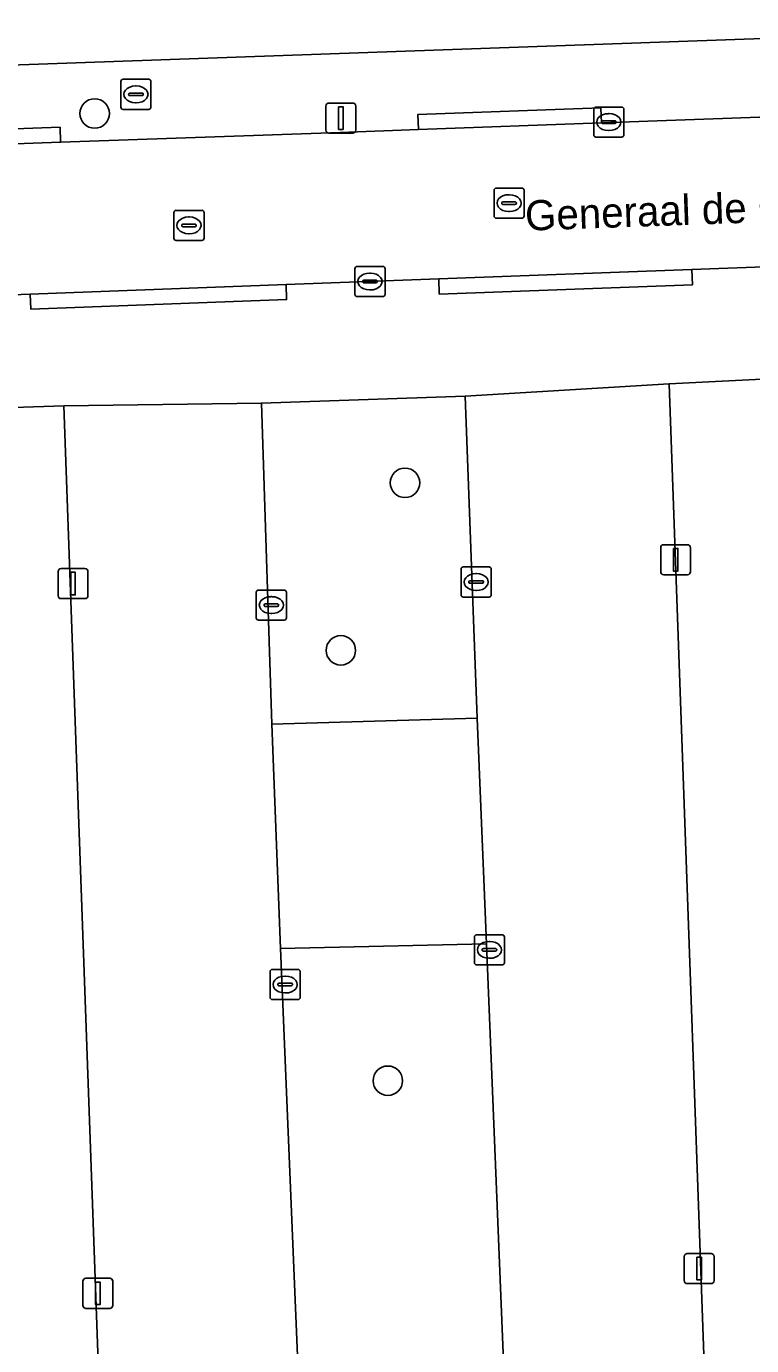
# Model space of a CAD drawing. Extents: x 161084 to 161928, y 385354 to 386522.
# Drawn here: x 161692.9 to 161716.98, y 386373.23 to 386417.03 of the extents above; entities that cross this region are included whole.
import ezdxf

# ---------------------------------------------------------------- set-up
doc = ezdxf.new("R2010")
doc.units = 0
for name, color, linetype in [('IMGEO_Boom', 7, 'Continuous'), ('IMGEO_Brandkraan', 7, 'Continuous'), ('IMGEO_Erf', 7, 'Continuous'), ('IMGEO_Groenvoorziening', 7, 'Continuous'), ('IMGEO_Kolk', 7, 'Continuous'), ('IMGEO_Lichtmast', 7, 'Continuous'), ('IMGEO_Openbare_ruimte_label', 7, 'Continuous'), ('IMGEO_Parkeervlak_open', 7, 'Continuous'), ('IMGEO_Rijbaan_lokaal_open', 7, 'Continuous'), ('IMGEO_Rioolput', 7, 'Continuous'), ('IMGEO_Voetpad_open', 7, 'Continuous')]:
    doc.layers.add(name, color=color, linetype=linetype)

msp = doc.modelspace()

# ---------------------------------------------------------------- linework, layer by layer
at = {"layer": 'IMGEO_Boom'}
for centre in [(161695.166, 386414.137), (161705.468, 386401.875), (161703.341, 386396.312), (161704.901, 386382.023)]:
    msp.add_circle(centre, 0.489, dxfattribs=at)
at = {"layer": 'IMGEO_Brandkraan'}
for p, q in [((161696.11, 386415.272), (161696.962, 386415.272)), ((161696.035, 386414.346), (161696.035, 386415.198)), ((161696.523, 386415.052), (161696.548, 386415.052)), ((161697.036, 386415.198), (161697.036, 386414.346)), ((161696.294, 386414.766), (161696.294, 386414.778)), ((161696.732, 386414.729), (161696.334, 386414.729)), ((161696.337, 386414.815), (161696.735, 386414.815)), ((161696.546, 386414.492), (161696.521, 386414.492)), ((161696.778, 386414.778), (161696.778, 386414.766)), ((161696.962, 386414.272), (161696.11, 386414.272))]:
    msp.add_line(p, q, dxfattribs=at)
for points in [[(161696.11, 386415.272), (161696.962, 386415.272)], [(161696.035, 386414.346), (161696.035, 386415.198)], [(161697.036, 386415.198), (161697.036, 386414.346)], [(161696.962, 386414.272), (161696.11, 386414.272)]]:
    msp.add_lwpolyline(points, dxfattribs=at)
for centre, radius, start, end in [((161696.112, 386415.196), 0.0765, 91.552, 178.448), ((161696.112, 386415.196), 0.0765, 91.552, 178.448), ((161696.96, 386415.196), 0.0765, 1.552, 88.448), ((161696.96, 386415.196), 0.0765, 1.552, 88.448), ((161696.334, 386414.775), 0.0403, 85.8775, 175.7526), ((161696.331, 386414.765), 0.0366, 178.938, 274.7102), ((161696.735, 386414.772), 0.043, 264.8664, 352.4533), ((161696.739, 386414.777), 0.0386, 1.7309, 96.639), ((161696.112, 386414.348), 0.0765, 181.552, 268.448), ((161696.112, 386414.348), 0.0765, 181.552, 268.448), ((161696.96, 386414.348), 0.0765, 271.552, 358.448), ((161696.96, 386414.348), 0.0765, 271.552, 358.448)]:
    msp.add_arc(centre, radius, start, end, dxfattribs=at)
for centre, major_axis, ratio, start_param, end_param in [((161696.522, 386414.772), (-0.387, 0.002), 0.722429, 4.712389, 7.853982), ((161696.547, 386414.772), (-0.39, 0.002), 0.717154, 1.570796, 4.712389)]:
    msp.add_ellipse(centre, major_axis=major_axis, ratio=ratio, start_param=start_param, end_param=end_param, dxfattribs=at)
at = {"layer": 'IMGEO_Erf'}
for points in [[(161642.807, 386444.027), (161643.913, 386414.021), (161736.105, 386417.289)], [(161718.426, 386405.368), (161714.246, 386405.162), (161716.544, 386340.672), (161716.693, 386336.491), (161731.511, 386336.987)], [(161696.458, 386340.02), (161694.138, 386404.428), (161692.468, 386404.371), (161674.625, 386403.756), (161669.872, 386403.593), (161670.374, 386383.84), (161671.064, 386364.776)]]:
    msp.add_lwpolyline(points, dxfattribs=at)
at = {"layer": 'IMGEO_Groenvoorziening'}
for points in [[(161707.464, 386404.75), (161700.702, 386404.522), (161701.05, 386393.863), (161707.871, 386394.066)], [(161708.175, 386386.566), (161701.338, 386386.414), (161702.094, 386368.384), (161708.908, 386368.631)]]:
    msp.add_lwpolyline(points, close=True, dxfattribs=at)
at = {"layer": 'IMGEO_Kolk'}
for p, q in [((161711.736, 386413.425), (161711.736, 386414.277)), ((161711.811, 386414.351), (161712.663, 386414.351)), ((161712.224, 386414.131), (161712.249, 386414.131)), ((161712.737, 386414.277), (161712.737, 386413.425)), ((161711.995, 386413.845), (161711.995, 386413.857)), ((161712.433, 386413.808), (161712.035, 386413.808)), ((161712.038, 386413.894), (161712.436, 386413.894)), ((161712.247, 386413.571), (161712.222, 386413.571)), ((161712.479, 386413.857), (161712.479, 386413.845)), ((161712.663, 386413.351), (161711.811, 386413.351)), ((161703.806, 386408.131), (161703.806, 386408.983)), ((161703.881, 386409.057), (161704.733, 386409.057)), ((161704.294, 386408.837), (161704.319, 386408.837)), ((161704.807, 386408.983), (161704.807, 386408.131)), ((161704.065, 386408.551), (161704.065, 386408.563)), ((161704.503, 386408.514), (161704.105, 386408.514)), ((161704.108, 386408.6), (161704.506, 386408.6)), ((161704.317, 386408.277), (161704.292, 386408.277)), ((161704.549, 386408.563), (161704.549, 386408.551)), ((161704.733, 386408.057), (161703.881, 386408.057)), ((161707.407, 386399.081), (161708.259, 386399.081)), ((161707.332, 386398.155), (161707.332, 386399.007)), ((161707.634, 386398.624), (161708.032, 386398.624)), ((161707.82, 386398.861), (161707.845, 386398.861)), ((161708.333, 386399.007), (161708.333, 386398.155)), ((161700.532, 386397.389), (161700.532, 386398.241)), ((161700.607, 386398.315), (161701.459, 386398.315)), ((161701.533, 386398.241), (161701.533, 386397.389)), ((161707.591, 386398.575), (161707.591, 386398.587)), ((161708.029, 386398.538), (161707.631, 386398.538)), ((161707.843, 386398.301), (161707.818, 386398.301)), ((161708.075, 386398.587), (161708.075, 386398.575)), ((161700.791, 386397.809), (161700.791, 386397.821)), ((161701.229, 386397.772), (161700.831, 386397.772)), ((161700.834, 386397.858), (161701.232, 386397.858)), ((161701.02, 386398.095), (161701.045, 386398.095)), ((161701.275, 386397.821), (161701.275, 386397.809)), ((161708.259, 386398.081), (161707.407, 386398.081)), ((161701.459, 386397.315), (161700.607, 386397.315)), ((161701.043, 386397.535), (161701.018, 386397.535)), ((161707.772, 386385.942), (161707.772, 386386.794)), ((161707.847, 386386.868), (161708.699, 386386.868)), ((161708.773, 386386.794), (161708.773, 386385.942)), ((161708.031, 386386.362), (161708.031, 386386.374)), ((161708.074, 386386.411), (161708.472, 386386.411)), ((161708.26, 386386.648), (161708.285, 386386.648)), ((161708.515, 386386.374), (161708.515, 386386.362)), ((161708.469, 386386.325), (161708.071, 386386.325)), ((161708.283, 386386.088), (161708.258, 386386.088)), ((161700.991, 386384.791), (161700.991, 386385.643)), ((161701.066, 386385.717), (161701.918, 386385.717)), ((161701.479, 386385.497), (161701.504, 386385.497)), ((161701.992, 386385.643), (161701.992, 386384.791)), ((161708.699, 386385.868), (161707.847, 386385.868)), ((161701.25, 386385.211), (161701.25, 386385.223)), ((161701.688, 386385.174), (161701.29, 386385.174)), ((161701.293, 386385.26), (161701.691, 386385.26)), ((161701.734, 386385.223), (161701.734, 386385.211)), ((161701.918, 386384.717), (161701.066, 386384.717)), ((161701.502, 386384.937), (161701.477, 386384.937))]:
    msp.add_line(p, q, dxfattribs=at)
for points in [[(161711.736, 386413.425), (161711.736, 386414.277)], [(161711.811, 386414.351), (161712.663, 386414.351)], [(161712.737, 386414.277), (161712.737, 386413.425)], [(161712.663, 386413.351), (161711.811, 386413.351)], [(161703.806, 386408.131), (161703.806, 386408.983)], [(161703.881, 386409.057), (161704.733, 386409.057)], [(161704.807, 386408.983), (161704.807, 386408.131)], [(161704.733, 386408.057), (161703.881, 386408.057)], [(161707.407, 386399.081), (161708.259, 386399.081)], [(161707.332, 386398.155), (161707.332, 386399.007)], [(161708.333, 386399.007), (161708.333, 386398.155)], [(161700.532, 386397.389), (161700.532, 386398.241)], [(161700.607, 386398.315), (161701.459, 386398.315)], [(161701.533, 386398.241), (161701.533, 386397.389)], [(161708.259, 386398.081), (161707.407, 386398.081)], [(161701.459, 386397.315), (161700.607, 386397.315)], [(161707.772, 386385.942), (161707.772, 386386.794)], [(161707.847, 386386.868), (161708.699, 386386.868)], [(161708.773, 386386.794), (161708.773, 386385.942)], [(161700.991, 386384.791), (161700.991, 386385.643)], [(161701.066, 386385.717), (161701.918, 386385.717)], [(161701.992, 386385.643), (161701.992, 386384.791)], [(161708.699, 386385.868), (161707.847, 386385.868)], [(161701.918, 386384.717), (161701.066, 386384.717)]]:
    msp.add_lwpolyline(points, dxfattribs=at)
for centre, radius, start, end in [((161711.813, 386414.275), 0.0765, 91.552, 178.448), ((161711.813, 386414.275), 0.0765, 91.552, 178.448), ((161712.661, 386414.275), 0.0765, 1.552, 88.448), ((161712.661, 386414.275), 0.0765, 1.552, 88.448), ((161712.035, 386413.854), 0.0403, 85.8775, 175.7526), ((161712.032, 386413.844), 0.0366, 178.938, 274.7102), ((161712.436, 386413.851), 0.043, 264.8664, 352.4533), ((161712.44, 386413.856), 0.0386, 1.7309, 96.639), ((161711.813, 386413.427), 0.0765, 181.552, 268.448), ((161711.813, 386413.427), 0.0765, 181.552, 268.448), ((161712.661, 386413.427), 0.0765, 271.552, 358.448), ((161712.661, 386413.427), 0.0765, 271.552, 358.448), ((161703.883, 386408.981), 0.0765, 91.552, 178.448), ((161703.883, 386408.981), 0.0765, 91.552, 178.448), ((161704.731, 386408.981), 0.0765, 1.552, 88.448), ((161704.731, 386408.981), 0.0765, 1.552, 88.448), ((161704.105, 386408.56), 0.0403, 85.8775, 175.7526), ((161704.102, 386408.55), 0.0366, 178.938, 274.7102), ((161704.506, 386408.557), 0.043, 264.8664, 352.4533), ((161704.51, 386408.562), 0.0386, 1.7309, 96.639), ((161703.883, 386408.133), 0.0765, 181.552, 268.448), ((161703.883, 386408.133), 0.0765, 181.552, 268.448), ((161704.731, 386408.133), 0.0765, 271.552, 358.448), ((161704.731, 386408.133), 0.0765, 271.552, 358.448), ((161707.409, 386399.005), 0.0765, 91.552, 178.448), ((161707.409, 386399.005), 0.0765, 91.552, 178.448), ((161708.257, 386399.005), 0.0765, 1.552, 88.448), ((161708.257, 386399.005), 0.0765, 1.552, 88.448), ((161707.631, 386398.584), 0.0403, 85.8775, 175.7526), ((161708.036, 386398.586), 0.0386, 1.7309, 96.639), ((161700.609, 386398.239), 0.0765, 91.552, 178.448), ((161700.609, 386398.239), 0.0765, 91.552, 178.448), ((161701.457, 386398.239), 0.0765, 1.552, 88.448), ((161701.457, 386398.239), 0.0765, 1.552, 88.448), ((161707.628, 386398.574), 0.0366, 178.938, 274.7102), ((161708.032, 386398.581), 0.043, 264.8664, 352.4533), ((161700.831, 386397.818), 0.0403, 85.8775, 175.7526), ((161700.828, 386397.808), 0.0366, 178.938, 274.7102), ((161701.232, 386397.815), 0.043, 264.8664, 352.4533), ((161701.236, 386397.82), 0.0386, 1.7309, 96.639), ((161707.409, 386398.157), 0.0765, 181.552, 268.448), ((161707.409, 386398.157), 0.0765, 181.552, 268.448), ((161708.257, 386398.157), 0.0765, 271.552, 358.448), ((161708.257, 386398.157), 0.0765, 271.552, 358.448), ((161700.609, 386397.391), 0.0765, 181.552, 268.448), ((161700.609, 386397.391), 0.0765, 181.552, 268.448), ((161701.457, 386397.391), 0.0765, 271.552, 358.448), ((161701.457, 386397.391), 0.0765, 271.552, 358.448), ((161707.849, 386386.792), 0.0765, 91.552, 178.448), ((161707.849, 386386.792), 0.0765, 91.552, 178.448), ((161708.697, 386386.792), 0.0765, 1.552, 88.448), ((161708.697, 386386.792), 0.0765, 1.552, 88.448), ((161708.071, 386386.371), 0.0403, 85.8775, 175.7526), ((161708.068, 386386.361), 0.0366, 178.938, 274.7102), ((161708.472, 386386.368), 0.043, 264.8664, 352.4533), ((161708.476, 386386.373), 0.0386, 1.7309, 96.639), ((161707.849, 386385.944), 0.0765, 181.552, 268.448), ((161707.849, 386385.944), 0.0765, 181.552, 268.448), ((161708.697, 386385.944), 0.0765, 271.552, 358.448), ((161708.697, 386385.944), 0.0765, 271.552, 358.448), ((161701.068, 386385.641), 0.0765, 91.552, 178.448), ((161701.068, 386385.641), 0.0765, 91.552, 178.448), ((161701.916, 386385.641), 0.0765, 1.552, 88.448), ((161701.916, 386385.641), 0.0765, 1.552, 88.448), ((161701.29, 386385.22), 0.0403, 85.8775, 175.7526), ((161701.287, 386385.21), 0.0366, 178.938, 274.7102), ((161701.691, 386385.217), 0.043, 264.8664, 352.4533), ((161701.695, 386385.222), 0.0386, 1.7309, 96.639), ((161701.068, 386384.793), 0.0765, 181.552, 268.448), ((161701.068, 386384.793), 0.0765, 181.552, 268.448), ((161701.916, 386384.793), 0.0765, 271.552, 358.448), ((161701.916, 386384.793), 0.0765, 271.552, 358.448)]:
    msp.add_arc(centre, radius, start, end, dxfattribs=at)
for centre, major_axis, ratio, start_param, end_param in [((161712.223, 386413.851), (-0.387, 0.002), 0.722429, 4.712389, 7.853982), ((161712.248, 386413.851), (-0.39, 0.002), 0.717154, 1.570796, 4.712389), ((161704.293, 386408.557), (-0.387, 0.002), 0.722429, 4.712389, 7.853982), ((161704.318, 386408.557), (-0.39, 0.002), 0.717154, 1.570796, 4.712389), ((161707.819, 386398.581), (-0.387, 0.002), 0.722429, 4.712389, 7.853982), ((161707.844, 386398.581), (-0.39, 0.002), 0.717154, 1.570796, 4.712389), ((161701.019, 386397.815), (-0.387, 0.002), 0.722429, 4.712389, 7.853982), ((161701.044, 386397.815), (-0.39, 0.002), 0.717154, 1.570796, 4.712389), ((161708.259, 386386.368), (-0.387, 0.002), 0.722429, 4.712389, 7.853982), ((161708.284, 386386.368), (-0.39, 0.002), 0.717154, 1.570796, 4.712389), ((161701.478, 386385.217), (-0.387, 0.002), 0.722429, 4.712389, 7.853982), ((161701.503, 386385.217), (-0.39, 0.002), 0.717154, 1.570796, 4.712389)]:
    msp.add_ellipse(centre, major_axis=major_axis, ratio=ratio, start_param=start_param, end_param=end_param, dxfattribs=at)
at = {"layer": 'IMGEO_Lichtmast'}
for p, q in [((161702.843, 386413.583), (161702.843, 386414.383)), ((161702.843, 386414.383), (161702.843, 386413.583)), ((161702.943, 386414.483), (161703.733, 386414.483)), ((161703.733, 386414.483), (161702.943, 386414.483)), ((161703.833, 386414.383), (161703.833, 386413.583)), ((161703.833, 386413.583), (161703.833, 386414.383)), ((161703.733, 386413.483), (161702.943, 386413.483)), ((161702.943, 386413.483), (161703.733, 386413.483)), ((161713.96, 386398.92), (161713.96, 386399.72)), ((161713.96, 386399.72), (161713.96, 386398.92)), ((161714.06, 386399.82), (161714.85, 386399.82)), ((161714.85, 386399.82), (161714.06, 386399.82)), ((161714.95, 386399.72), (161714.95, 386398.92)), ((161714.95, 386398.92), (161714.95, 386399.72)), ((161693.952, 386398.129), (161693.952, 386398.929)), ((161693.952, 386398.929), (161693.952, 386398.129)), ((161694.052, 386399.029), (161694.842, 386399.029)), ((161694.842, 386399.029), (161694.052, 386399.029)), ((161694.942, 386398.929), (161694.942, 386398.129)), ((161694.942, 386398.129), (161694.942, 386398.929)), ((161714.85, 386398.82), (161714.06, 386398.82)), ((161714.06, 386398.82), (161714.85, 386398.82)), ((161694.842, 386398.029), (161694.052, 386398.029)), ((161694.052, 386398.029), (161694.842, 386398.029)), ((161714.84, 386376.288), (161715.63, 386376.288)), ((161715.63, 386376.288), (161714.84, 386376.288)), ((161714.74, 386375.388), (161714.74, 386376.188)), ((161714.74, 386376.188), (161714.74, 386375.388)), ((161715.73, 386376.188), (161715.73, 386375.388)), ((161715.73, 386375.388), (161715.73, 386376.188)), ((161694.876, 386375.465), (161695.666, 386375.465)), ((161695.666, 386375.465), (161694.876, 386375.465)), ((161694.776, 386374.565), (161694.776, 386375.365)), ((161694.776, 386375.365), (161694.776, 386374.565)), ((161695.766, 386375.365), (161695.766, 386374.565)), ((161695.766, 386374.565), (161695.766, 386375.365)), ((161715.63, 386375.288), (161714.84, 386375.288)), ((161714.84, 386375.288), (161715.63, 386375.288)), ((161695.666, 386374.465), (161694.876, 386374.465)), ((161694.876, 386374.465), (161695.666, 386374.465))]:
    msp.add_line(p, q, dxfattribs=at)
for points in [[(161703.263, 386414.358), (161703.413, 386414.358), (161703.413, 386413.608), (161703.263, 386413.608), (161703.263, 386414.358)], [(161714.38, 386399.695), (161714.53, 386399.695), (161714.53, 386398.945), (161714.38, 386398.945), (161714.38, 386399.695)], [(161694.372, 386398.904), (161694.522, 386398.904), (161694.522, 386398.154), (161694.372, 386398.154), (161694.372, 386398.904)], [(161715.16, 386376.163), (161715.31, 386376.163), (161715.31, 386375.413), (161715.16, 386375.413), (161715.16, 386376.163)], [(161695.196, 386375.34), (161695.346, 386375.34), (161695.346, 386374.59), (161695.196, 386374.59), (161695.196, 386375.34)]]:
    msp.add_lwpolyline(points, dxfattribs=at)
for centre, start, end in [((161702.943, 386414.383), 90, 180), ((161702.943, 386414.383), 90, 180), ((161703.733, 386414.383), 0, 90), ((161703.733, 386414.383), 360, 90), ((161702.943, 386413.583), 180, 270), ((161702.943, 386413.583), 180, 270), ((161703.733, 386413.583), 270, 0), ((161703.733, 386413.583), 270, 0), ((161714.06, 386399.72), 90, 180), ((161714.06, 386399.72), 90, 180), ((161714.85, 386399.72), 0, 90), ((161714.85, 386399.72), 360, 90), ((161694.052, 386398.929), 90, 180), ((161694.052, 386398.929), 90, 180), ((161694.842, 386398.929), 0, 90), ((161694.842, 386398.929), 360, 90), ((161714.06, 386398.92), 180, 270), ((161714.06, 386398.92), 180, 270), ((161714.85, 386398.92), 270, 0), ((161714.85, 386398.92), 270, 0), ((161694.052, 386398.129), 180, 270), ((161694.052, 386398.129), 180, 270), ((161694.842, 386398.129), 270, 0), ((161694.842, 386398.129), 270, 0), ((161714.84, 386376.188), 90, 180), ((161714.84, 386376.188), 90, 180), ((161715.63, 386376.188), 0, 90), ((161715.63, 386376.188), 360, 90), ((161694.876, 386375.365), 90, 180), ((161694.876, 386375.365), 90, 180), ((161695.666, 386375.365), 0, 90), ((161695.666, 386375.365), 360, 90), ((161714.84, 386375.388), 180, 270), ((161714.84, 386375.388), 180, 270), ((161715.63, 386375.388), 270, 0), ((161715.63, 386375.388), 270, 0), ((161694.876, 386374.565), 180, 270), ((161694.876, 386374.565), 180, 270), ((161695.666, 386374.565), 270, 0), ((161695.666, 386374.565), 270, 0)]:
    msp.add_arc(centre, 0.1, start, end, dxfattribs=at)
at = {"layer": 'IMGEO_Parkeervlak_open'}
msp.add_lwpolyline([(161707.871, 386394.066), (161701.05, 386393.863), (161701.338, 386386.414), (161708.175, 386386.566)], close=True, dxfattribs=at)
at = {"layer": 'IMGEO_Rijbaan_lokaal_open'}
for points in [[(161735.49, 386414.46), (161729.79, 386414.465), (161723.726, 386414.246), (161711.994, 386413.821), (161705.914, 386413.601), (161703.314, 386413.507), (161694.033, 386413.18), (161687.981, 386412.967), (161676.209, 386412.553), (161672.414, 386412.42), (161666.518, 386412.212), (161666.672, 386407.174), (161690.237, 386407.894), (161690.906, 386408.064), (161693.026, 386408.142), (161701.523, 386408.455), (161706.589, 386408.642), (161714.999, 386408.952), (161720.389, 386409.151), (161735.683, 386409.598)], [(161714.246, 386405.162), (161707.464, 386404.75), (161707.871, 386394.066), (161708.175, 386386.566), (161708.908, 386368.631), (161709.176, 386361.133), (161709.571, 386350.102), (161702.758, 386349.86), (161702.362, 386360.894), (161702.094, 386368.384), (161701.338, 386386.414), (161701.05, 386393.863), (161700.702, 386404.522), (161694.138, 386404.428), (161696.458, 386340.02), (161700.393, 386340.17), (161712.93, 386340.597), (161716.544, 386340.672)]]:
    msp.add_lwpolyline(points, close=True, dxfattribs=at)
at = {"layer": 'IMGEO_Rioolput'}
for p, q in [((161708.425, 386410.734), (161708.425, 386411.586)), ((161708.5, 386411.66), (161709.352, 386411.66)), ((161708.913, 386411.44), (161708.938, 386411.44)), ((161709.426, 386411.586), (161709.426, 386410.734)), ((161697.872, 386410.921), (161698.724, 386410.921)), ((161708.684, 386411.154), (161708.684, 386411.166)), ((161709.122, 386411.117), (161708.724, 386411.117)), ((161708.727, 386411.203), (161709.125, 386411.203)), ((161708.936, 386410.88), (161708.911, 386410.88)), ((161709.168, 386411.166), (161709.168, 386411.154)), ((161697.797, 386409.995), (161697.797, 386410.847)), ((161698.099, 386410.464), (161698.497, 386410.464)), ((161698.285, 386410.701), (161698.31, 386410.701)), ((161698.798, 386410.847), (161698.798, 386409.995)), ((161709.352, 386410.66), (161708.5, 386410.66)), ((161698.056, 386410.415), (161698.056, 386410.427)), ((161698.494, 386410.378), (161698.096, 386410.378)), ((161698.308, 386410.141), (161698.283, 386410.141)), ((161698.54, 386410.427), (161698.54, 386410.415)), ((161698.724, 386409.921), (161697.872, 386409.921))]:
    msp.add_line(p, q, dxfattribs=at)
for points in [[(161708.425, 386410.734), (161708.425, 386411.586)], [(161708.5, 386411.66), (161709.352, 386411.66)], [(161709.426, 386411.586), (161709.426, 386410.734)], [(161697.872, 386410.921), (161698.724, 386410.921)], [(161697.797, 386409.995), (161697.797, 386410.847)], [(161698.798, 386410.847), (161698.798, 386409.995)], [(161709.352, 386410.66), (161708.5, 386410.66)], [(161698.724, 386409.921), (161697.872, 386409.921)]]:
    msp.add_lwpolyline(points, dxfattribs=at)
for centre, radius, start, end in [((161708.502, 386411.584), 0.0765, 91.552, 178.448), ((161708.502, 386411.584), 0.0765, 91.552, 178.448), ((161709.35, 386411.584), 0.0765, 1.552, 88.448), ((161709.35, 386411.584), 0.0765, 1.552, 88.448), ((161697.874, 386410.845), 0.0765, 91.552, 178.448), ((161697.874, 386410.845), 0.0765, 91.552, 178.448), ((161698.722, 386410.845), 0.0765, 1.552, 88.448), ((161698.722, 386410.845), 0.0765, 1.552, 88.448), ((161708.724, 386411.163), 0.0403, 85.8775, 175.7526), ((161708.721, 386411.153), 0.0366, 178.938, 274.7102), ((161709.125, 386411.16), 0.043, 264.8664, 352.4533), ((161709.129, 386411.165), 0.0386, 1.7309, 96.639), ((161698.096, 386410.424), 0.0403, 85.8775, 175.7526), ((161698.501, 386410.426), 0.0386, 1.7309, 96.639), ((161708.502, 386410.736), 0.0765, 181.552, 268.448), ((161708.502, 386410.736), 0.0765, 181.552, 268.448), ((161709.35, 386410.736), 0.0765, 271.552, 358.448), ((161709.35, 386410.736), 0.0765, 271.552, 358.448), ((161698.093, 386410.414), 0.0366, 178.938, 274.7102), ((161698.497, 386410.421), 0.043, 264.8664, 352.4533), ((161697.874, 386409.997), 0.0765, 181.552, 268.448), ((161697.874, 386409.997), 0.0765, 181.552, 268.448), ((161698.722, 386409.997), 0.0765, 271.552, 358.448), ((161698.722, 386409.997), 0.0765, 271.552, 358.448)]:
    msp.add_arc(centre, radius, start, end, dxfattribs=at)
for centre, major_axis, ratio, start_param, end_param in [((161708.912, 386411.16), (-0.387, 0.002), 0.722429, 4.712389, 7.853982), ((161708.937, 386411.16), (-0.39, 0.002), 0.717154, 1.570796, 4.712389), ((161698.284, 386410.421), (-0.387, 0.002), 0.722429, 4.712389, 7.853982), ((161698.309, 386410.421), (-0.39, 0.002), 0.717154, 1.570796, 4.712389)]:
    msp.add_ellipse(centre, major_axis=major_axis, ratio=ratio, start_param=start_param, end_param=end_param, dxfattribs=at)
at = {"layer": 'IMGEO_Voetpad_open'}
for points in [[(161736.105, 386417.289), (161643.913, 386414.021), (161644.013, 386411.435), (161644.281, 386411.421), (161644.516, 386411.429), (161651.629, 386411.688), (161663.59, 386412.109), (161666.518, 386412.212), (161672.414, 386412.42), (161672.397, 386412.918), (161676.192, 386413.052), (161676.209, 386412.553), (161687.981, 386412.967), (161687.964, 386413.466), (161694.016, 386413.679), (161694.033, 386413.18), (161703.314, 386413.507), (161705.914, 386413.601), (161705.896, 386414.1), (161711.976, 386414.32), (161711.994, 386413.821), (161723.726, 386414.246)], [(161720.389, 386409.151), (161714.999, 386408.952), (161715.017, 386408.453), (161706.607, 386408.143), (161706.589, 386408.642), (161701.523, 386408.455), (161701.541, 386407.956), (161693.044, 386407.643), (161693.026, 386408.142), (161690.906, 386408.064)], [(161707.464, 386404.75), (161714.246, 386405.162), (161718.426, 386405.368), (161733.927, 386405.907), (161738.284, 386406.055), (161739.765, 386406.106), (161744.58, 386406.27), (161764.265, 386406.941), (161767.523, 386406.812), (161768.022, 386406.828)], [(161642.885, 386405.094), (161644.315, 386402.713), (161663.979, 386403.39), (161668.159, 386403.534), (161669.872, 386403.593), (161674.625, 386403.756), (161692.468, 386404.371), (161694.138, 386404.428), (161700.702, 386404.522), (161707.464, 386404.75)]]:
    msp.add_lwpolyline(points, dxfattribs=at)
for points in [[(161705.914, 386413.601), (161711.994, 386413.821), (161711.976, 386414.32), (161705.896, 386414.1)], [(161687.981, 386412.967), (161694.033, 386413.18), (161694.016, 386413.679), (161687.964, 386413.466)], [(161706.589, 386408.642), (161706.607, 386408.143), (161715.017, 386408.453), (161714.999, 386408.952)], [(161701.523, 386408.455), (161693.026, 386408.142), (161693.044, 386407.643), (161701.541, 386407.956)]]:
    msp.add_lwpolyline(points, close=True, dxfattribs=at)

# ---------------------------------------------------------------- texts
at = {"layer": 'IMGEO_Openbare_ruimte_label'}
msp.add_text('Generaal de Gaullelaan', height=1, rotation=2.0638, dxfattribs=at).set_placement((161709.474, 386410.244))

doc.saveas('drawing.dxf')
